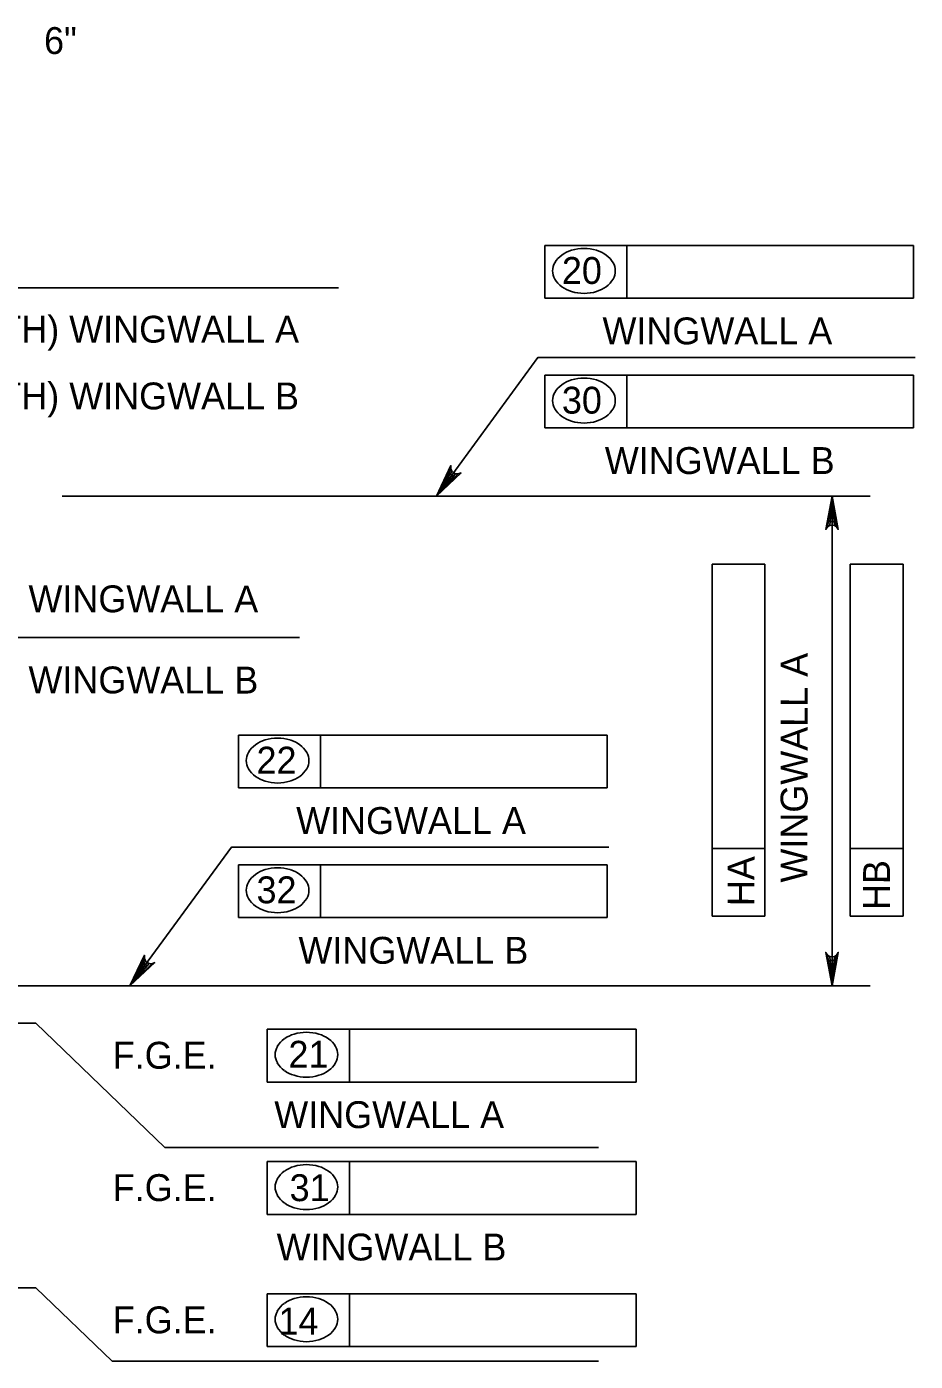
# Model space of a CAD drawing. Extents: x 638304 to 640306, y 296653 to 298435.
# Drawn here: x 639776.7 to 639875.8, y 297946.4 to 298095.3 of the extents above; entities that cross this region are included whole.
import ezdxf

# ---------------------------------------------------------------- set-up
doc = ezdxf.new("R2010")
doc.units = 0
doc.layers.add('Level 4', color=7, linetype='Continuous')
doc.layers.add('Level 5', color=7, linetype='Continuous')

msp = doc.modelspace()

# ---------------------------------------------------------------- linework, layer by layer
at = {"layer": 'Level 4'}
for p, q in [((639834.46, 298070.93), (639875.59, 298070.93)), ((639834.46, 298065.03), (639834.46, 298070.93)), ((639843.61, 298065.03), (639843.61, 298070.93)), ((639875.59, 298070.93), (639875.59, 298065.03)), ((639717.94, 298066.18), (639811.45, 298066.18)), ((639875.59, 298065.03), (639834.46, 298065.03)), ((639834.46, 298056.46), (639875.59, 298056.46)), ((639834.46, 298050.56), (639834.46, 298056.46)), ((639843.61, 298050.56), (639843.61, 298056.46)), ((639875.59, 298056.46), (639875.59, 298050.56)), ((639875.59, 298050.56), (639834.46, 298050.56)), ((639780.63, 298042.95), (639870.74, 298042.95)), ((639866.5, 297988.31), (639866.5, 298042.95)), ((639853.12, 297996.08), (639853.12, 298035.37)), ((639853.12, 298035.37), (639859.01, 298035.37)), ((639859.01, 297996.08), (639859.01, 298035.37)), ((639868.51, 297996.08), (639868.51, 298035.37)), ((639868.51, 298035.37), (639874.41, 298035.37)), ((639874.41, 297996.08), (639874.41, 298035.37)), ((639807.11, 298027.19), (639732.41, 298027.19)), ((639800.29, 298016.28), (639841.41, 298016.28)), ((639800.29, 298010.39), (639800.29, 298016.28)), ((639809.44, 298010.39), (639809.44, 298016.28)), ((639841.41, 298016.28), (639841.41, 298010.39)), ((639841.41, 298010.39), (639800.29, 298010.39)), ((639853.12, 298003.62), (639859.01, 298003.62)), ((639868.51, 298003.62), (639874.41, 298003.62)), ((639800.29, 297995.92), (639800.29, 298001.81)), ((639800.29, 298001.81), (639841.41, 298001.81)), ((639809.44, 297995.92), (639809.44, 298001.81)), ((639841.41, 298001.81), (639841.41, 297995.92)), ((639841.41, 297995.92), (639800.29, 297995.92)), ((639853.12, 297996.08), (639859.01, 297996.08)), ((639868.51, 297996.08), (639874.41, 297996.08)), ((639769.48, 297988.31), (639870.74, 297988.31)), ((639777.69, 297984.13), (639769.42, 297984.13)), ((639777.69, 297984.13), (639792.09, 297970.25)), ((639803.5, 297983.47), (639844.63, 297983.47)), ((639803.5, 297977.57), (639803.5, 297983.47)), ((639812.66, 297977.57), (639812.66, 297983.47)), ((639844.63, 297983.47), (639844.63, 297977.57)), ((639844.63, 297977.57), (639803.5, 297977.57)), ((639840.43, 297970.25), (639792.09, 297970.25)), ((639803.5, 297968.7), (639844.63, 297968.7)), ((639803.5, 297962.8), (639803.5, 297968.7)), ((639812.66, 297962.8), (639812.66, 297968.7)), ((639844.63, 297968.7), (639844.63, 297962.8)), ((639844.63, 297962.8), (639803.5, 297962.8)), ((639777.69, 297954.6), (639682.3, 297954.6)), ((639777.69, 297954.6), (639786.2, 297946.41)), ((639803.5, 297953.94), (639844.63, 297953.94)), ((639803.5, 297948.05), (639803.5, 297953.94)), ((639812.66, 297948.05), (639812.66, 297953.94)), ((639844.63, 297953.94), (639844.63, 297948.05)), ((639844.63, 297948.05), (639803.5, 297948.05)), ((639840.43, 297946.41), (639786.2, 297946.41))]:
    msp.add_line(p, q, dxfattribs=at)
for points in [[(639822.36, 298042.95), (639833.67, 298058.41), (639875.78, 298058.41)], [(639822.36, 298042.95), (639823.99, 298046.36), (639823.98, 298046.01), (639824.1, 298045.75), (639824.27, 298045.57), (639824.5, 298045.45), (639824.79, 298045.43), (639825.12, 298045.54), (639822.36, 298042.95), (639824.79, 298045.43), (639824.5, 298045.45), (639822.36, 298042.95), (639824.27, 298045.57), (639824.1, 298045.75), (639822.36, 298042.95), (639823.98, 298046.01)], [(639866.5, 298042.95), (639867.19, 298039.23), (639867, 298039.51), (639866.75, 298039.66), (639866.5, 298039.71), (639866.25, 298039.66), (639866, 298039.51), (639865.8, 298039.23), (639866.5, 298042.95), (639866, 298039.51), (639866.25, 298039.66), (639866.5, 298042.95), (639866.5, 298039.71), (639866.75, 298039.66), (639866.5, 298042.95), (639867, 298039.51)], [(639788.18, 297988.31), (639799.5, 298003.77), (639841.61, 298003.77)], [(639866.5, 297988.31), (639865.8, 297992.03), (639866, 297991.74), (639866.25, 297991.59), (639866.5, 297991.55), (639866.75, 297991.59), (639867, 297991.74), (639867.19, 297992.03), (639866.5, 297988.31), (639867, 297991.74), (639866.75, 297991.59), (639866.5, 297988.31), (639866.5, 297991.55), (639866.25, 297991.59), (639866.5, 297988.31), (639866, 297991.74)], [(639788.18, 297988.31), (639789.82, 297991.72), (639789.81, 297991.37), (639789.92, 297991.1), (639790.1, 297990.92), (639790.32, 297990.81), (639790.61, 297990.78), (639790.94, 297990.9), (639788.18, 297988.31), (639790.61, 297990.78), (639790.32, 297990.81), (639788.18, 297988.31), (639790.1, 297990.92), (639789.92, 297991.1), (639788.18, 297988.31), (639789.81, 297991.37)]]:
    msp.add_lwpolyline(points, dxfattribs=at)
for points in [[(639822.36, 298042.95), (639824.3, 298045.18), (639823.9, 298045.47)], [(639866.02, 298040.12), (639866.97, 298040.12), (639866.5, 298042.95)], [(639788.18, 297988.31), (639790.12, 297990.54), (639789.73, 297990.83)], [(639866.02, 297991.14), (639866.97, 297991.14), (639866.5, 297988.31)]]:
    msp.add_lwpolyline(points, close=True, dxfattribs=at)
for centre, radius, start, end in [((639837.96, 298067.62), 2.75, 125.6316, 149.9767), ((639838.48, 298066.89), 3.65, 106.5358, 125.6316), ((639838.83, 298065.73), 4.86, 90, 106.5358), ((639838.83, 298065.73), 4.86, 73.4642, 90), ((639839.17, 298066.89), 3.65, 54.3684, 73.4642), ((639839.69, 298067.62), 2.75, 30.0233, 54.3684), ((639837.15, 298068.09), 1.82, 149.9767, 180), ((639837.15, 298068.09), 1.82, 180, 210.0233), ((639840.5, 298068.09), 1.82, 0, 30.0233), ((639840.5, 298068.09), 1.82, 329.9767, 0), ((639837.96, 298068.55), 2.75, 210.0233, 234.3684), ((639838.48, 298069.29), 3.65, 234.3684, 253.4642), ((639839.17, 298069.29), 3.65, 286.5358, 305.6316), ((639839.69, 298068.55), 2.75, 305.6316, 329.9767), ((639838.83, 298070.44), 4.86, 253.4642, 270), ((639838.83, 298070.44), 4.86, 270, 286.5358), ((639838.48, 298052.42), 3.65, 106.5358, 125.6316), ((639838.83, 298051.26), 4.86, 90, 106.5358), ((639838.83, 298051.26), 4.86, 73.4642, 90), ((639839.17, 298052.42), 3.65, 54.3684, 73.4642), ((639837.15, 298053.62), 1.82, 149.9767, 180), ((639837.96, 298053.15), 2.75, 125.6316, 149.9767), ((639839.69, 298053.15), 2.75, 30.0233, 54.3684), ((639840.5, 298053.62), 1.82, 0, 30.0233), ((639837.15, 298053.62), 1.82, 180, 210.0233), ((639840.5, 298053.62), 1.82, 329.9767, 0), ((639837.96, 298054.08), 2.75, 210.0233, 234.3684), ((639838.48, 298054.82), 3.65, 234.3684, 253.4642), ((639838.83, 298055.97), 4.86, 253.4642, 270), ((639838.83, 298055.97), 4.86, 270, 286.5358), ((639839.17, 298054.82), 3.65, 286.5358, 305.6316), ((639839.69, 298054.08), 2.75, 305.6316, 329.9767), ((639804.31, 298012.25), 3.65, 106.5358, 125.6316), ((639804.65, 298011.09), 4.86, 90, 106.5358), ((639804.65, 298011.09), 4.86, 73.4642, 90), ((639805, 298012.25), 3.65, 54.3684, 73.4642), ((639802.98, 298013.44), 1.82, 149.9767, 180), ((639803.78, 298012.98), 2.75, 125.6316, 149.9767), ((639805.52, 298012.98), 2.75, 30.0233, 54.3684), ((639806.33, 298013.44), 1.82, 0, 30.0233), ((639802.98, 298013.44), 1.82, 180, 210.0233), ((639806.33, 298013.44), 1.82, 329.9767, 0), ((639803.78, 298013.91), 2.75, 210.0233, 234.3684), ((639804.31, 298014.64), 3.65, 234.3684, 253.4642), ((639804.65, 298015.8), 4.86, 253.4642, 270), ((639804.65, 298015.8), 4.86, 270, 286.5358), ((639805, 298014.64), 3.65, 286.5358, 305.6316), ((639805.52, 298013.91), 2.75, 305.6316, 329.9767), ((639803.78, 297998.51), 2.75, 125.6316, 149.9767), ((639804.31, 297997.78), 3.65, 106.5358, 125.6316), ((639804.65, 297996.62), 4.86, 90, 106.5358), ((639804.65, 297996.62), 4.86, 73.4642, 90), ((639805, 297997.78), 3.65, 54.3684, 73.4642), ((639805.52, 297998.51), 2.75, 30.0233, 54.3684), ((639802.98, 297998.97), 1.82, 149.9767, 180), ((639806.33, 297998.97), 1.82, 0, 30.0233), ((639802.98, 297998.97), 1.82, 180, 210.0233), ((639803.78, 297999.44), 2.75, 210.0233, 234.3684), ((639805.52, 297999.44), 2.75, 305.6316, 329.9767), ((639806.33, 297998.97), 1.82, 329.9767, 0), ((639804.31, 298000.17), 3.65, 234.3684, 253.4642), ((639804.65, 298001.33), 4.86, 253.4642, 270), ((639804.65, 298001.33), 4.86, 270, 286.5358), ((639805, 298000.17), 3.65, 286.5358, 305.6316), ((639807.53, 297979.43), 3.65, 106.5358, 125.6316), ((639807.87, 297978.27), 4.86, 90, 106.5358), ((639807.87, 297978.27), 4.86, 73.4642, 90), ((639808.21, 297979.43), 3.65, 54.3684, 73.4642), ((639806.2, 297980.63), 1.82, 149.9767, 180), ((639807, 297980.16), 2.75, 125.6316, 149.9767), ((639808.74, 297980.16), 2.75, 30.0233, 54.3684), ((639809.54, 297980.63), 1.82, 0, 30.0233), ((639806.2, 297980.63), 1.82, 180, 210.0233), ((639809.54, 297980.63), 1.82, 329.9767, 0), ((639807, 297981.09), 2.75, 210.0233, 234.3684), ((639807.53, 297981.82), 3.65, 234.3684, 253.4642), ((639808.21, 297981.82), 3.65, 286.5358, 305.6316), ((639808.74, 297981.09), 2.75, 305.6316, 329.9767), ((639807.87, 297982.98), 4.86, 253.4642, 270), ((639807.87, 297982.98), 4.86, 270, 286.5358), ((639807.53, 297964.66), 3.65, 106.5358, 125.6316), ((639807.87, 297963.5), 4.86, 90, 106.5358), ((639807.87, 297963.5), 4.86, 73.4642, 90), ((639808.21, 297964.66), 3.65, 54.3684, 73.4642), ((639806.2, 297965.86), 1.82, 149.9767, 180), ((639807, 297965.39), 2.75, 125.6316, 149.9767), ((639808.74, 297965.39), 2.75, 30.0233, 54.3684), ((639809.54, 297965.86), 1.82, 0, 30.0233), ((639806.2, 297965.86), 1.82, 180, 210.0233), ((639807, 297966.32), 2.75, 210.0233, 234.3684), ((639808.74, 297966.32), 2.75, 305.6316, 329.9767), ((639809.54, 297965.86), 1.82, 329.9767, 0), ((639807.53, 297967.05), 3.65, 234.3684, 253.4642), ((639807.87, 297968.21), 4.86, 253.4642, 270), ((639807.87, 297968.21), 4.86, 270, 286.5358), ((639808.21, 297967.05), 3.65, 286.5358, 305.6316), ((639807.53, 297949.91), 3.65, 106.5358, 125.6316), ((639807.87, 297948.75), 4.86, 90, 106.5358), ((639807.87, 297948.75), 4.86, 73.4642, 90), ((639808.21, 297949.91), 3.65, 54.3684, 73.4642), ((639806.2, 297951.1), 1.82, 149.9767, 180), ((639807, 297950.64), 2.75, 125.6316, 149.9767), ((639808.74, 297950.64), 2.75, 30.0233, 54.3684), ((639809.54, 297951.1), 1.82, 0, 30.0233), ((639806.2, 297951.1), 1.82, 180, 210.0233), ((639807, 297951.57), 2.75, 210.0233, 234.3684), ((639808.74, 297951.57), 2.75, 305.6316, 329.9767), ((639809.54, 297951.1), 1.82, 329.9767, 0), ((639807.53, 297952.3), 3.65, 234.3684, 253.4642), ((639807.87, 297953.46), 4.86, 253.4642, 270), ((639807.87, 297953.46), 4.86, 270, 286.5358), ((639808.21, 297952.3), 3.65, 286.5358, 305.6316)]:
    msp.add_arc(centre, radius, start, end, dxfattribs=at)

# ---------------------------------------------------------------- texts
for s, height, p in [('20', 3, (639836.36, 298066.63)), ('(LENGTH) WINGWALL A', 3.0001, (639761.35, 298060.08)), ('WINGWALL A', 3, (639840.89, 298059.89)), ('(LENGTH) WINGWALL B', 3.0001, (639761.35, 298052.63)), ('30', 3, (639836.36, 298052.16)), ('WINGWALL B', 3, (639841.15, 298045.42)), ('22', 3, (639802.3, 298011.99)), ('WINGWALL A', 3, (639806.72, 298005.25)), ('32', 3, (639802.3, 297997.52)), ('WINGWALL B', 3, (639806.98, 297990.77)), ('F.G.E.', 3, (639786.26, 297979.06)), ('21', 3, (639805.86, 297979.17)), ('WINGWALL A', 3, (639804.28, 297972.43)), ('F.G.E.', 3, (639786.26, 297964.29)), ('31', 3, (639805.99, 297964.28)), ('WINGWALL B', 3, (639804.54, 297957.66)), ('F.G.E.', 3, (639786.26, 297949.53)), ('14', 3, (639804.75, 297949.4))]:
    msp.add_text(s, height=height, dxfattribs=at).set_placement(p)
for s, rotation, p in [('WINGWALL A', 359.9382, (639776.86, 298030)), ('WINGWALL A', 89.9382, (639863.75, 297999.83)), ('WINGWALL B', 359.9382, (639776.86, 298020.95)), ('HA', 89.9382, (639857.84, 297997.2)), ('HB', 89.9382, (639872.96, 297996.76))]:
    msp.add_text(s, height=3, rotation=rotation, dxfattribs=at).set_placement(p)
at = {"layer": 'Level 5'}
msp.add_text('6"', height=3, dxfattribs=at).set_placement((639778.6, 298092.29))

doc.saveas('drawing.dxf')
